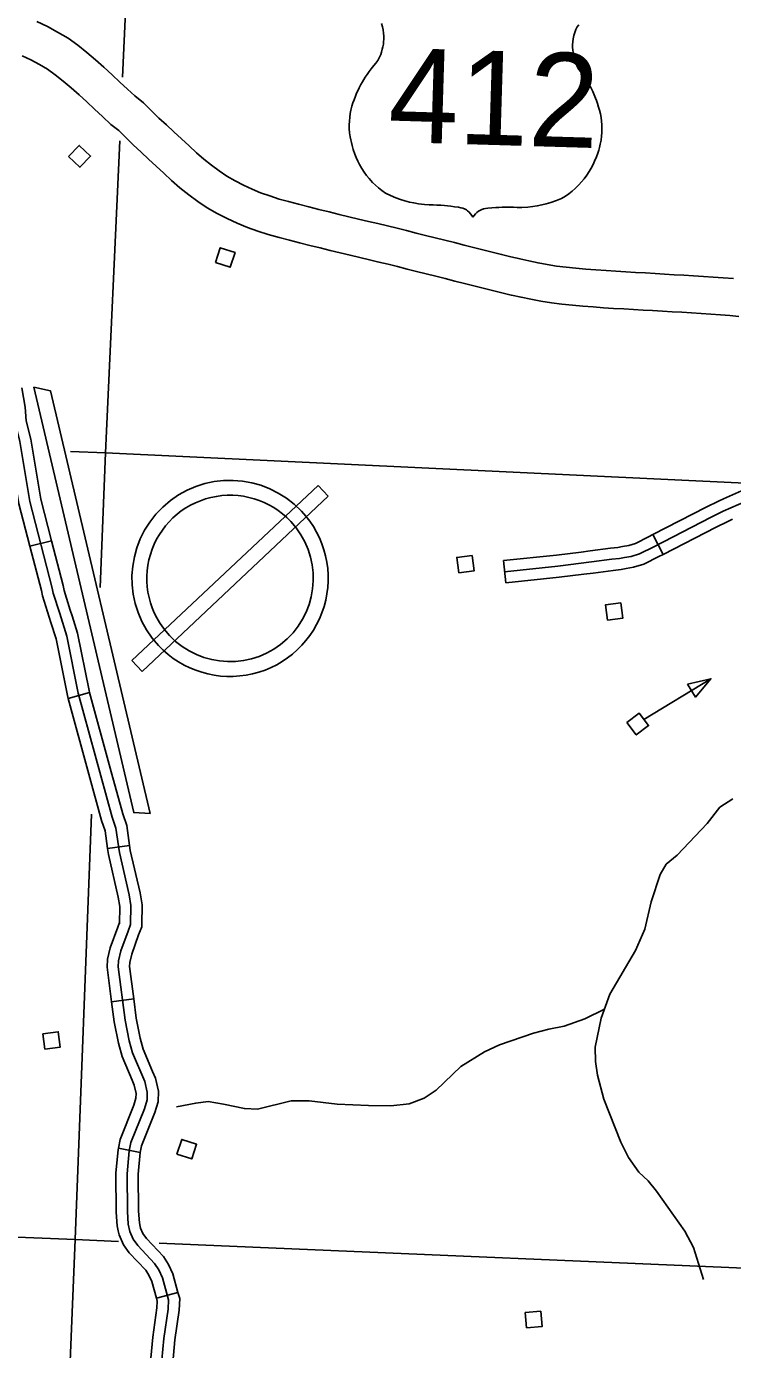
# Model space of a CAD drawing. Extents: x 653372 to 905732, y 627442 to 787275.
# Drawn here: x 827677 to 832426, y 651420 to 660326 of the extents above; entities that cross this region are included whole.
import ezdxf

# ---------------------------------------------------------------- set-up
doc = ezdxf.new("R2010")
doc.units = 0
for name, color, linetype in [('Level 15', 7, 'Continuous'), ('Level 22', 7, 'Continuous'), ('Level 35', 7, 'Continuous'), ('Level 45', 7, 'Continuous'), ('Level 5', 7, 'Continuous'), ('Level 56', 7, 'Continuous'), ('Level 57', 7, 'Continuous')]:
    doc.layers.add(name, color=color, linetype=linetype)

msp = doc.modelspace()

# ---------------------------------------------------------------- linework, layer by layer
at = {"layer": 'Level 15'}
for p, q in [((830995.3, 658762.1), (830997, 658761.7)), ((830938.2, 658518.7), (830939.9, 658518.3))]:
    msp.add_line(p, q, dxfattribs=at)
for points in [[(830997, 658761.7), (830934.8, 658776.7), (830872.7, 658792), (830810.1, 658807.4), (830747.2, 658823.1), (830684, 658838.9), (830620.4, 658855.1), (830556, 658871.7), (830490.6, 658888.3), (830425.3, 658904.2), (830361.5, 658919.7), (830298.3, 658935.9), (830234.3, 658952.1), (830170.3, 658968.1), (830105.9, 658983.8), (830041.3, 658999.1), (829976.6, 659014.3), (829911.5, 659029.6), (829845.9, 659045.1), (829779.9, 659061.2), (829712.9, 659077.9), (829644.7, 659095.1), (829576.1, 659112.5), (829507.4, 659130), (829439.7, 659147), (829376.5, 659164.2), (829314.6, 659185.5), (829251.8, 659206.9), (829194.2, 659230.5), (829136.6, 659257.4), (829080, 659286.6), (829025.7, 659318.4), (828973.3, 659353.4), (828921.1, 659392.1), (828870.2, 659432.4), (828821.3, 659475.7), (828770.6, 659522.8), (828718.7, 659570.1), (828668.6, 659616), (828618.1, 659663.9), (828567.8, 659709.4), (828520.4, 659757.1), (828464.8, 659812.9), (828406.2, 659858.3), (828357.2, 659903.2), (828305.1, 659951.3), (828252.5, 660000.9), (828197.5, 660051.5), (828141.5, 660100.7), (828083.8, 660150.9), (828022.1, 660199.4), (827956.6, 660247.8), (827886.1, 660288.9), (827817.7, 660325.5), (827745.8, 660358.9)], [(827648.7, 660128.4), (827706, 660101.8), (827764.1, 660070.6), (827819, 660038.7), (827870.6, 660000.5), (827924.4, 659958.3), (827977, 659912.4), (828030.4, 659865.6), (828082, 659818), (828134.5, 659768.5), (828188, 659719.2), (828244.9, 659667), (828299, 659625.1), (828343.1, 659580.8), (828395, 659528.5), (828448.2, 659480.4), (828498.1, 659433.2), (828550.1, 659385.5), (828601.4, 659338.8), (828653.3, 659290.5), (828709.7, 659240.7), (828769, 659193.7), (828829.3, 659149), (828893, 659106.4), (828959.5, 659067.5), (829026.4, 659033), (829093.8, 659001.5), (829164, 658972.7), (829233.7, 658949), (829303, 658925.1), (829376.3, 658905.2), (829446, 658887.7), (829514.6, 658870.2), (829583.5, 658852.7), (829651.9, 658835.4), (829720.1, 658818.4), (829787.6, 658802), (829854.1, 658786.3), (829919.5, 658770.9), (829984, 658755.8), (830047.4, 658740.8), (830110.3, 658725.4), (830173.2, 658709.6), (830236.7, 658693.6), (830301, 658677.2), (830366.2, 658661.3), (830430.3, 658645.7), (830493.9, 658629.6), (830558.2, 658612.9), (830622.8, 658596.5), (830686.8, 658580.5), (830750.1, 658564.8), (830812.9, 658549.3), (830875.5, 658533.9), (830938.2, 658518.7)], [(832432.3, 658629.6), (832363.3, 658634.9), (832296.8, 658639.5), (832230.7, 658643.9), (832164.8, 658648), (832099.1, 658651.7), (832033.9, 658655.2), (831969.7, 658658.9), (831905.2, 658663.1), (831840.1, 658667.2), (831774.3, 658671.1), (831708.2, 658674.6), (831642, 658678.3), (831575.4, 658682.7), (831508, 658687.7), (831440.3, 658693.2), (831372.9, 658699), (831307.2, 658705.4), (831243.3, 658713.7), (831180.4, 658723.7), (831118.5, 658735.1), (831057.2, 658748), (830995.3, 658762.1)], [(830939.9, 658518.3), (831003.8, 658503.8), (831070.1, 658489.9), (831138, 658477.3), (831207.7, 658466.2), (831279, 658457), (831350, 658450), (831419.5, 658444.1), (831488.7, 658438.5), (831557.9, 658433.3), (831626.8, 658428.8), (831694.6, 658425), (831760.3, 658421.5), (831824.9, 658417.7), (831889.2, 658413.6), (831954.3, 658409.4), (832020.1, 658405.5), (832085.3, 658402.1), (832150, 658398.4), (832214.7, 658394.4), (832279.8, 658390.1), (832345.2, 658385.5), (832408.8, 658380.7), (832469.1, 658373.9)]]:
    msp.add_lwpolyline(points, dxfattribs=at)
at = {"layer": 'Level 22'}
for points in [[(830065.1, 660345.7), (830071.1, 660324.7), (830075.6, 660303.9), (830078.8, 660281.7), (830080.2, 660261.1), (830080.3, 660241.3), (830079.3, 660222.8), (830077.6, 660207.9), (830074.6, 660189.8), (830070.7, 660172.7), (830065.4, 660154.3), (830059.6, 660138.2), (830052, 660120.2), (830040, 660096.9), (830027.9, 660078.7), (830013.5, 660062.4), (829996, 660041.2), (829981.6, 660022.6), (829968.2, 660003.9), (829955.9, 659985.5), (829945.5, 659969.1), (829936.3, 659953.6), (829926, 659935.2), (829914.9, 659913.7), (829904.9, 659892.7), (829897.9, 659877), (829889.7, 659856.8), (829880.5, 659832.2), (829873.2, 659811.7), (829866.2, 659789.2), (829859.6, 659763.1), (829855, 659739.9), (829851.5, 659715.6), (829849.1, 659689), (829848.3, 659664), (829848.7, 659639.5), (829850.8, 659610.7), (829854.4, 659583.4), (829858.3, 659562.7), (829862.4, 659544.5), (829867.8, 659523.9), (829874.9, 659498.2), (829885.5, 659467.1), (829894.6, 659444.1), (829905.3, 659420.4), (829917.2, 659397.2), (829932.7, 659370.4), (829948.8, 659345.7), (829964.4, 659324.2), (829982.3, 659302.2), (830005.5, 659276.6), (830025.2, 659257.2), (830045.6, 659239.1)], [(831391.6, 660337.4), (831381.6, 660323.2), (831372.3, 660306.5), (831364.9, 660285.9), (831359.2, 660265.3), (831354.7, 660243.3), (831352, 660222.9), (831350.7, 660203.1), (831350.7, 660184.6), (831351.4, 660169.7), (831353.4, 660151.4), (831356.2, 660134.1), (831360.4, 660115.4), (831365.2, 660099), (831371.8, 660080.5), (831382.3, 660056.6), (831393.3, 660037.7), (831406.7, 660020.6), (831423, 659998.4), (831436.2, 659978.9), (831448.4, 659959.4), (831459.6, 659940.4), (831469, 659923.3), (831477.2, 659907.4), (831486.4, 659888.3), (831496.2, 659866.2), (831505, 659844.6), (831511, 659828.5), (831518, 659808), (831525.7, 659782.8), (831531.8, 659761.9), (831537.4, 659739), (831542.4, 659712.6), (831545.5, 659689.1), (831547.6, 659664.6), (831548.4, 659638), (831547.8, 659613), (831545.9, 659588.6), (831542, 659559.9), (831536.8, 659532.9), (831531.7, 659512.4), (831526.4, 659494.5), (831519.9, 659474.3), (831511.2, 659449.1), (831498.8, 659418.6), (831488.3, 659396.2), (831476.2, 659373.3), (831463, 659350.8), (831445.9, 659325), (831428.3, 659301.3), (831411.4, 659280.8), (831392.2, 659259.8), (831367.6, 659235.7), (831346.7, 659217.5), (831325.3, 659200.7)], [(830045.6, 659239.1), (830066.8, 659222), (830092.4, 659204.2), (830124.6, 659188.6), (830162.5, 659172.7), (830193.5, 659161.6), (830221.4, 659153), (830253, 659144.7), (830282.6, 659138.3), (830314.6, 659132.9), (830355, 659128.2), (830385.9, 659126.2), (830412.4, 659125.6), (830438.1, 659124.5), (830463.9, 659122.9), (830488.3, 659121), (830509.5, 659118.9), (830530.5, 659116.5), (830557.3, 659112.9), (830583.5, 659108.9), (830599.1, 659106.2), (830612.1, 659103.2), (830627.6, 659096.2), (830636.5, 659091), (830644.2, 659085.5), (830654.8, 659076.5), (830664.7, 659065.7), (830672.8, 659054.7), (830680.1, 659042)], [(831325.3, 659200.7), (831303.1, 659184.9), (831276.5, 659168.7), (831243.3, 659155), (831204.6, 659141.4), (831173, 659132.2), (831144.7, 659125.3), (831112.6, 659118.9), (831082.6, 659114.3), (831050.4, 659110.8), (831009.8, 659108.6), (830978.8, 659108.4), (830952.3, 659109.3), (830926.6, 659109.8), (830900.8, 659109.8), (830876.3, 659109.3), (830855, 659108.5), (830833.9, 659107.4), (830806.9, 659105.4), (830780.6, 659102.9), (830764.8, 659101.2), (830751.6, 659099), (830735.7, 659093), (830726.5, 659088.3), (830718.5, 659083.3), (830707.5, 659074.9), (830696.8, 659064.8), (830688.1, 659054.2), (830680.1, 659042)]]:
    msp.add_lwpolyline(points, dxfattribs=at)
at = {"layer": 'Level 35'}
for points in [[(832428.8, 655127.9), (832340.8, 655070.2), (832256.3, 654961.4), (832053.4, 654748.5), (831981, 654687.3), (831939.3, 654617.3), (831878.8, 654432.9), (831837.2, 654250), (831772.7, 654106.6), (831601.7, 653812.9), (831543.7, 653650.4), (831502.9, 653456.5), (831505.4, 653358.4), (831519, 653268.1), (831561.8, 653106.1), (831675.1, 652816.3), (831727.4, 652713), (831795.7, 652613.3), (831858, 652555.8), (831914.1, 652486.4), (832104.8, 652216.7), (832164.9, 652108.2), (832231.2, 651892.6)], [(831565.5, 653711.4), (831431.9, 653646.2), (831295, 653596.6), (831190.7, 653576.2), (831087.3, 653549.8), (830859.9, 653471.5), (830759, 653425.1), (830599.8, 653325.1), (830433.2, 653165.3), (830353, 653112.3), (830251.3, 653074.8), (830128.3, 653060.9), (829977.7, 653062.6), (829767.5, 653072.9), (829578.5, 653094.6), (829457.8, 653093.6), (829231, 653039.3), (829143.3, 653042.5), (829001.5, 653073), (828899.1, 653089.6), (828816.1, 653079.7), (828686.4, 653053.5)]]:
    msp.add_lwpolyline(points, dxfattribs=at)
at = {"layer": 'Level 45'}
for p, q in [((831959.3, 656772.3), (831890.7, 656905.7)), ((827845.1, 656865), (827699.9, 656827.3)), ((830900.6, 656581.6), (830885.4, 656730.8)), ((828102, 655842.8), (827957.3, 655803.4)), ((828371, 654813), (828222.4, 654792.4)), ((828398.5, 653780.8), (828249.8, 653761.1)), ((828442.8, 652747.8), (828295.3, 652775.3)), ((828696, 651805.3), (828551.4, 651765.4))]:
    msp.add_line(p, q, dxfattribs=at)
for points in [[(827850.4, 656546.4), (827699.1, 657128.4), (827633, 657531.9), (827600, 657659.8), (827592.6, 657755.5), (827570.3, 657893.3), (827556, 658271.3)], [(827734.9, 657373.8), (827706.5, 657547.3), (827674.2, 657672.2), (827667.2, 657764.4), (827646.3, 657893.3)], [(827699.9, 656827.3), (827625.6, 657112.9), (827586.9, 657349.6)], [(827845.1, 656865), (827772.6, 657144), (827734.9, 657373.8)], [(832365.5, 657146.2), (832486.8, 657200.1), (832508.3, 657209.7), (832567.2, 657231.1), (832685.3, 657266.6), (832822.5, 657299.1), (832849.3, 657303.6), (832886, 657308.2), (832892.4, 657308.7)], [(830893, 656656.2), (831251.8, 656692.9), (831478.9, 656721.7), (831614.5, 656739.5), (831665.8, 656745.3), (831698.8, 656751.6), (831744.7, 656759.3), (831801.7, 656775.9), (831896.2, 656824.2), (832282.7, 657023), (832363, 657063), (832517.3, 657131.6)], [(831890.7, 656905.7), (832248.8, 657089.9), (832331.1, 657130.8), (832365.5, 657146.2)], [(831959.3, 656772.3), (832316.5, 656956.1), (832395, 656995.1), (832426.4, 657009.1)], [(831408.4, 656788.3), (831469.3, 656796), (831605.4, 656814), (831654.5, 656819.5), (831685.5, 656825.4), (831727.9, 656832.6), (831774, 656845.9), (831862, 656890.9), (831890.7, 656905.7)], [(827840.6, 656314.5), (827829, 656351.1), (827783.7, 656493.9), (827777.1, 656530.3), (827699.9, 656827.3)], [(827983.6, 656360), (827971.9, 656396.5), (827929.6, 656530), (827923.7, 656562.5), (827845.1, 656865)], [(830885.4, 656730.8), (831243.3, 656767.4), (831408.4, 656788.3)], [(831427.2, 656639.5), (831488.5, 656647.3), (831623.6, 656665), (831677, 656671.1), (831712.1, 656677.8), (831761.4, 656686.1), (831829.5, 656705.8), (831930.5, 656757.4), (831959.3, 656772.3)], [(830900.6, 656581.6), (831260.3, 656618.4), (831427.2, 656639.5)], [(828301.7, 654766.5), (828278.9, 654930.7), (828253.2, 655002.9), (828025.2, 655839.6), (827948.4, 656223.2), (827900.5, 656373.8), (827856.6, 656511.9), (827850.4, 656546.4)], [(827957.3, 655803.4), (827952.1, 655822.4), (827875.7, 656204.4), (827840.6, 656314.5)], [(828102, 655842.8), (828098.2, 655856.9), (828021.1, 656242), (827983.6, 656360)], [(828240.8, 655333.4), (828102, 655842.8)], [(828096.1, 655294), (827957.3, 655803.4)], [(828371, 654813), (828352.2, 654948.6), (828324.8, 655025.4), (828240.8, 655333.4)], [(828222.4, 654792.4), (828205.7, 654912.7), (828181.6, 654980.4), (828096.1, 655294)], [(828302.5, 654285.1), (828304.8, 654403.2), (828294.1, 654465.2), (828227.9, 654752.9), (828222.4, 654792.4)], [(828574.3, 651207.6), (828600.6, 651494.9), (828629.5, 651693.1), (828632.1, 651755), (828591, 651904), (828566.4, 651957.6), (828538.6, 652000.3), (828425.9, 652120.1), (828394.1, 652163.9), (828371.5, 652214.4), (828361.7, 652263.7), (828355.9, 652348.8), (828353.4, 652603.8), (828368.3, 652757.4), (828378.7, 652813.1), (828470.3, 653040.8), (828488.2, 653100.7), (828489.7, 653152.1), (828472.5, 653223.8), (828391.1, 653417.7), (828368.2, 653499.3), (828341.8, 653637.9), (828294.4, 653995.7), (828297, 654036.2), (828312.6, 654103.5), (828361.2, 654237.5), (828377.4, 654280.3), (828379.9, 654408.9), (828367.6, 654480), (828301.7, 654766.5)], [(828452.5, 654282.2), (828455.1, 654414.7), (828441.2, 654494.8), (828375.6, 654780.1), (828371, 654813)], [(828249.8, 653761.1), (828219.1, 653993.1), (828222.5, 654047.1), (828240.5, 654124.8), (828290.9, 654263.5), (828302.7, 654294.7), (828302.5, 654285.1)], [(828398.5, 653780.8), (828369.7, 653998.3), (828371.5, 654025.3), (828384.6, 654082.2), (828431.6, 654211.4), (828452.2, 654266), (828452.5, 654282.2)], [(828387, 653233.8), (828320.1, 653393), (828295.1, 653482.1), (828267.7, 653625.9), (828249.8, 653761.1)], [(828525.2, 653291.9), (828462, 653442.4), (828441.3, 653516.4), (828415.9, 653649.8), (828398.5, 653780.8)], [(828442.8, 652747.8), (828451.1, 652792.1), (828541.1, 653016), (828562.9, 653088.6), (828565, 653159.8), (828544, 653247.3), (828525.2, 653291.9)], [(828295.3, 652775.3), (828306.3, 652834.2), (828399.4, 653065.6), (828413.5, 653112.8), (828414.5, 653144.3), (828401, 653200.4), (828387, 653233.8)], [(828293.8, 652220.5), (828287.2, 652253.8), (828280.9, 652345.9), (828278.4, 652607.1), (828294, 652767.9), (828295.3, 652775.3)], [(828441, 652249.6), (828436.2, 652273.5), (828430.9, 652351.7), (828428.5, 652600.6), (828442.6, 652746.9), (828442.8, 652747.8)], [(828551.4, 651765.4), (828520.3, 651878.3), (828500.6, 651921.3), (828479.4, 651953.8), (828368, 652072.2), (828328.9, 652126.1), (828299.5, 652191.5), (828293.8, 652220.5)], [(828696, 651805.3), (828661.7, 651929.8), (828632.3, 651993.9), (828597.8, 652046.8), (828483.8, 652168), (828459.4, 652201.7), (828443.4, 652237.3), (828441, 652249.6)], [(828504.6, 651268.5), (828526.1, 651503.7), (828554.8, 651700.1), (828556.7, 651746.4), (828551.4, 651765.4)], [(828653.9, 651254.8), (828675.1, 651486), (828704.3, 651686.1), (828707.5, 651763.6), (828696, 651805.3)]]:
    msp.add_lwpolyline(points, dxfattribs=at)
at = {"layer": 'Level 5'}
for points in [[(828449.6, 662723.6), (828324, 659984.5)], [(828304.4, 659556.2), (828208.1, 657456.4)], [(827973.9, 657465.5), (828208.1, 657456.4)], [(828208.1, 657456.4), (828173.3, 656550.3)], [(828208.1, 657456.4), (832511.6, 657251.2)], [(828114.5, 655023.6), (828004.2, 652160.6)], [(822726.4, 652374.3), (828004.2, 652160.6)], [(828004.2, 652160.6), (827894.1, 649483.9), (827776, 646883.3)], [(828004.2, 652160.6), (828297.1, 652148.1)], [(828568.6, 652136.5), (833294.6, 651934.2)]]:
    msp.add_lwpolyline(points, dxfattribs=at)
at = {"layer": 'Level 56'}
for points in [[(827960.5, 659450.3), (828032.3, 659525.7), (828107.9, 659453.7), (828036.2, 659378.3)], [(828948.1, 658737.9), (828980.9, 658836.7), (829080, 658803.9), (829047.2, 658705.1)], [(830584.3, 656648.6), (830571.3, 656751.9), (830674.9, 656764.9), (830687.9, 656661.6)], [(831584.6, 656329.7), (831571.1, 656432.9), (831674.6, 656446.4), (831688.1, 656343.2)], [(832124.2, 655899.5), (832177.1, 655812.3), (832281.4, 655935.2)], [(831715.8, 655641), (831799.1, 655703.4), (831861.7, 655619.8), (831778.4, 655557.4)], [(827801.1, 653442), (827787.3, 653545.1), (827890.8, 653559), (827904.6, 653455.9)], [(828689.5, 652735.8), (828721.8, 652834.7), (828821, 652802.3), (828788.7, 652703.3)], [(831041, 651565.5), (831031.9, 651669.1), (831135.9, 651678.2), (831145, 651574.5)]]:
    msp.add_lwpolyline(points, close=True, dxfattribs=at)
msp.add_lwpolyline([(831830.4, 655661.6), (832281.4, 655935.2)], dxfattribs=at)
at = {"layer": 'Level 57'}
for p, q in [((829638.3, 657236.9), (828386.1, 656057.7)), ((829706.9, 657164.1), (829638.3, 657236.9)), ((828454.7, 655984.9), (829706.9, 657164.1)), ((828386.1, 656057.7), (828454.7, 655984.9))]:
    msp.add_line(p, q, dxfattribs=at)
for points in [[(827726, 657897.3), (827839.5, 657873.1), (828508.1, 655029.2)], [(827726, 657897.3), (828398.9, 655035), (828508.1, 655029.2)]]:
    msp.add_lwpolyline(points, dxfattribs=at)
for radius, start, end in [(660, 43.28005, 223.28002), (560, 43.28005, 223.28009), (660, 223.28002, 43.28005), (560, 223.28009, 43.28005)]:
    msp.add_arc((829046.5, 656610.9), radius, start, end, dxfattribs=at)

# ---------------------------------------------------------------- texts
at = {"layer": 'Level 22'}
msp.add_text('412', height=633.6, rotation=358.28003, dxfattribs=at).set_placement((830105.8, 659549.9))

doc.saveas('drawing.dxf')
